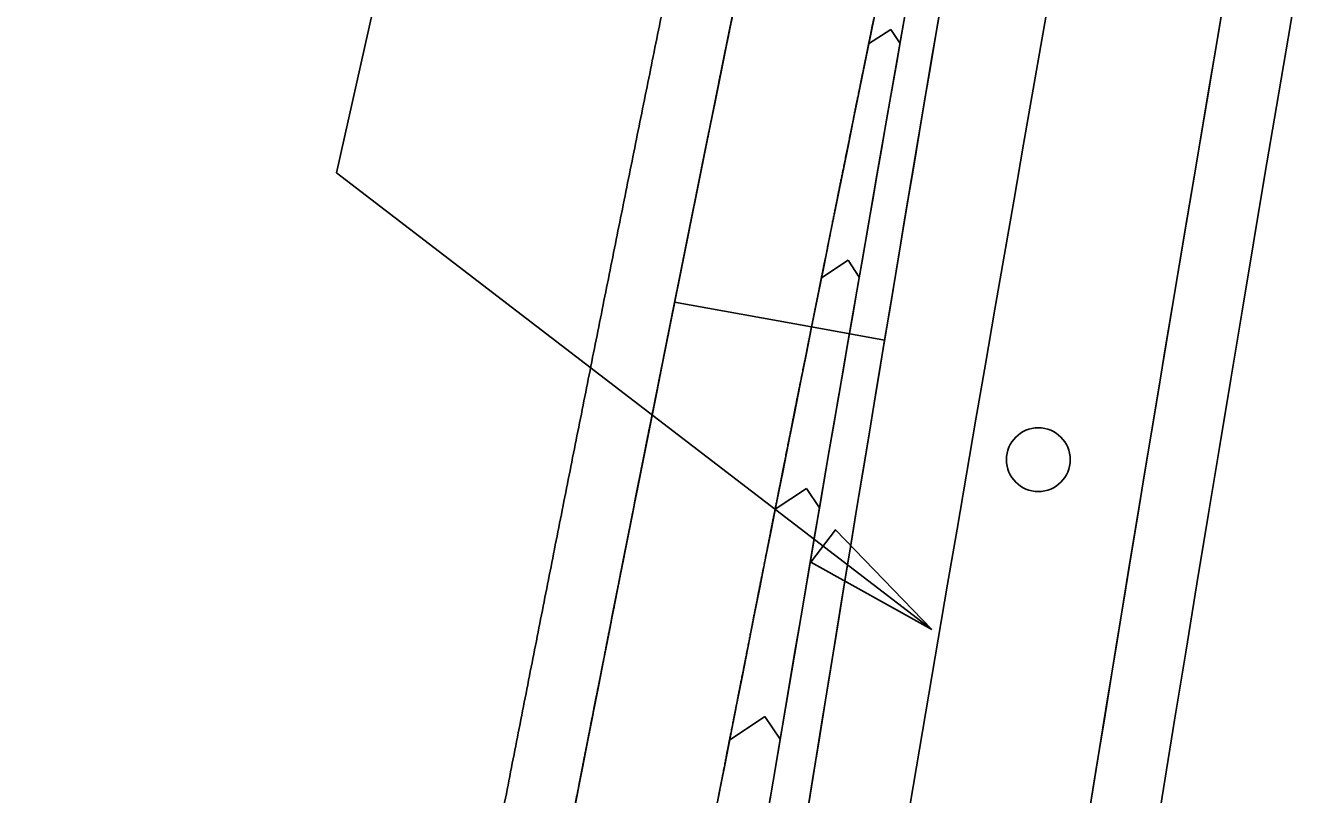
# Model space of a CAD drawing. Extents: x 14104283 to 14120882, y 8635219 to 8671666.
# Drawn here: x 14107950.2 to 14108059.8, y 8640438 to 8640504.3 of the extents above; entities that cross this region are included whole.
import ezdxf

# ---------------------------------------------------------------- set-up
doc = ezdxf.new("R2010")
doc.units = 0
for name, color, linetype in [('Cell', 7, 'Continuous'), ('dsnPaintPlaceBrokenLineWhite', 7, 'Continuous'), ('dsnPaintPlaceChannelizingLaneWhite', 7, 'Continuous'), ('dsnPaintPlaceEdgeLineRightWhite', 7, 'Continuous'), ('dsnShadingPaved', 7, 'Continuous'), ('dsnStgShadingPrevPav', 7, 'Continuous'), ('Text', 7, 'Continuous')]:
    doc.layers.add(name, color=color, linetype=linetype)

msp = doc.modelspace()

# ---------------------------------------------------------------- linework, layer by layer
at = {"layer": 'Cell'}
msp.add_circle((14108037.5, 8640466.84), 2.75, dxfattribs=at)
at = {"layer": 'dsnPaintPlaceBrokenLineWhite'}
msp.add_arc((14117394.14, 8638857.08), 9500, 167.610212, 171.325989, dxfattribs=at)
at = {"layer": 'dsnPaintPlaceChannelizingLaneWhite'}
for p, q in [((14108022.87, 8640502.69), (14108024.77, 8640503.94)), ((14108025.58, 8640502.72), (14108024.77, 8640503.94)), ((14108018.8, 8640482.51), (14108021.1, 8640484.04)), ((14108022.06, 8640482.58), (14108021.1, 8640484.04)), ((14108014.81, 8640462.56), (14108017.51, 8640464.36)), ((14108018.63, 8640462.68), (14108017.51, 8640464.36)), ((14108010.88, 8640442.64), (14108013.92, 8640444.69)), ((14108015.24, 8640442.73), (14108013.92, 8640444.69))]:
    msp.add_line(p, q, dxfattribs=at)
for centre, radius, start, end in [((14117394.14, 8638857.08), 9512, 169.444425, 171.325989), ((14117342.69, 8638609.63), 9510.13, 167.921867, 168.915877)]:
    msp.add_arc(centre, radius, start, end, dxfattribs=at)
at = {"layer": 'dsnPaintPlaceEdgeLineRightWhite'}
for centre, radius, start, end in [((14117342.69, 8638609.63), 9522.13, 167.509575, 168.915877), ((14117350.61, 8638608.07), 9530.2, 168.915826, 170.320937)]:
    msp.add_arc(centre, radius, start, end, dxfattribs=at)
at = {"layer": 'dsnShadingPaved'}
for centre, radius, start, end in [((14117394.14, 8638857.08), 9512, 167.610212, 171.325989), ((14117394.14, 8638857.08), 9500, 167.610212, 171.325989), ((14117342.69, 8638609.63), 9522.13, 167.509575, 168.915877), ((14117342.69, 8638609.63), 9510.13, 167.921867, 168.915877), ((14117350.61, 8638608.07), 9530.2, 168.915826, 170.320937)]:
    msp.add_arc(centre, radius, start, end, dxfattribs=at)
at = {"layer": 'dsnStgShadingPrevPav'}
for p, q in [((14108006.14, 8640480.41), (14108017.94, 8640478.29)), ((14108017.94, 8640478.29), (14108006.14, 8640480.41)), ((14108017.94, 8640478.29), (14108024.25, 8640477.15)), ((14108024.25, 8640477.15), (14108017.94, 8640478.29))]:
    msp.add_line(p, q, dxfattribs=at)
for radius, start, end in [(9488, 167.610212, 172.222077), (9482, 167.610212, 172.222077), (9512, 169.413861, 172.222077), (9512, 169.413861, 170.574102), (9488, 169.413861, 172.222077), (9512, 170.574102, 171.702544)]:
    msp.add_arc((14117407.82, 8638919.35), radius, start, end, dxfattribs=at)
for points, degree in [([(14108040.07, 8640670.33), (14108039.11, 8640666.01), (14108035.79, 8640651.03), (14108029.85, 8640623.7), (14108025.19, 8640602.04), (14108020.26, 8640578.84), (14108015.47, 8640556.04), (14108010.72, 8640533.12), (14108006.03, 8640510.22), (14108001.39, 8640487.29), (14107996.81, 8640464.36), (14107992.28, 8640441.41), (14107987.82, 8640418.46), (14107983.4, 8640395.49), (14107979.05, 8640372.51), (14107974.75, 8640349.53), (14107970.51, 8640326.51), (14107966.33, 8640303.59), (14107962.15, 8640280.24), (14107958.29, 8640258.43), (14107953.48, 8640230.88), (14107950.9, 8640215.75), (14107950.15, 8640211.39)], 2), ([(14107956.07, 8640210.37), (14107957.38, 8640218.06), (14107960.02, 8640233.43), (14107964.04, 8640256.47), (14107968.11, 8640279.5), (14107972.24, 8640302.51), (14107976.42, 8640325.52), (14107980.66, 8640348.51), (14107984.96, 8640371.49), (14107989.32, 8640394.46), (14107993.73, 8640417.41), (14107998.19, 8640440.35), (14108002.71, 8640463.28), (14108007.29, 8640486.2), (14108011.92, 8640509.1), (14108016.61, 8640531.99), (14108021.36, 8640554.87), (14108026.16, 8640577.73), (14108031.01, 8640600.58), (14108035.93, 8640623.41), (14108040.89, 8640646.24), (14108044.25, 8640661.44), (14108045.92, 8640669.04)], 3), ([(14108010.77, 8640503.38), (14108011, 8640504.52), (14108011.23, 8640505.67), (14108011.47, 8640506.81)], 2), ([(14108023.3, 8640504.81), (14108023.22, 8640504.43), (14108023.14, 8640504.05), (14108023.07, 8640503.67)], 2), ([(14108023.07, 8640503.67), (14108023.14, 8640504.05), (14108023.22, 8640504.43), (14108023.3, 8640504.81)], 2), ([(14108023.07, 8640503.67), (14108022.99, 8640503.29), (14108022.91, 8640502.91), (14108022.83, 8640502.52)], 2), ([(14108022.83, 8640502.52), (14108022.91, 8640502.91), (14108022.99, 8640503.29), (14108023.07, 8640503.67)], 2), ([(14108010.3, 8640501.09), (14108010.46, 8640501.85), (14108010.61, 8640502.61), (14108010.77, 8640503.38)], 2), ([(14108022.83, 8640502.52), (14108022.76, 8640502.14), (14108022.68, 8640501.76), (14108022.6, 8640501.38)], 2), ([(14108022.6, 8640501.38), (14108022.68, 8640501.76), (14108022.76, 8640502.14), (14108022.83, 8640502.52)], 2), ([(14108022.6, 8640501.38), (14108022.52, 8640501), (14108022.45, 8640500.62), (14108022.37, 8640500.24)], 2), ([(14108022.37, 8640500.24), (14108022.45, 8640500.62), (14108022.52, 8640501), (14108022.6, 8640501.38)], 2), ([(14108009.38, 8640496.5), (14108009.69, 8640498.03), (14108009.99, 8640499.56), (14108010.3, 8640501.09)], 2), ([(14108022.37, 8640500.24), (14108021.98, 8640498.33), (14108021.6, 8640496.43), (14108021.21, 8640494.52)], 2), ([(14108021.21, 8640494.52), (14108021.6, 8640496.43), (14108021.98, 8640498.33), (14108022.37, 8640500.24)], 2), ([(14108009.15, 8640495.36), (14108009.22, 8640495.74), (14108009.3, 8640496.12), (14108009.38, 8640496.5)], 2), ([(14108008.45, 8640491.92), (14108008.68, 8640493.07), (14108008.91, 8640494.21), (14108009.15, 8640495.36)], 2), ([(14108021.21, 8640494.52), (14108020.52, 8640491.09), (14108019.83, 8640487.66), (14108019.14, 8640484.22)], 2), ([(14108019.14, 8640484.22), (14108019.83, 8640487.66), (14108020.52, 8640491.09), (14108021.21, 8640494.52)], 2), ([(14108007.99, 8640489.63), (14108008.14, 8640490.4), (14108008.3, 8640491.16), (14108008.45, 8640491.92)], 2), ([(14108007.76, 8640488.49), (14108007.84, 8640488.87), (14108007.91, 8640489.25), (14108007.99, 8640489.63)], 2), ([(14108007.53, 8640487.34), (14108007.61, 8640487.72), (14108007.68, 8640488.11), (14108007.76, 8640488.49)], 2), ([(14108007.3, 8640486.2), (14108007.38, 8640486.58), (14108007.45, 8640486.96), (14108007.53, 8640487.34)], 2), ([(14108006.84, 8640483.91), (14108006.99, 8640484.67), (14108007.15, 8640485.43), (14108007.3, 8640486.2)], 2), ([(14108006.38, 8640481.61), (14108006.53, 8640482.38), (14108006.69, 8640483.14), (14108006.84, 8640483.91)], 2), ([(14108019.14, 8640484.22), (14108019.06, 8640483.84), (14108018.98, 8640483.46), (14108018.91, 8640483.08)], 2), ([(14108018.91, 8640483.08), (14108018.98, 8640483.46), (14108019.06, 8640483.84), (14108019.14, 8640484.22)], 2), ([(14108018.91, 8640483.08), (14108018.75, 8640482.32), (14108018.6, 8640481.55), (14108018.45, 8640480.79)], 2), ([(14108018.45, 8640480.79), (14108018.6, 8640481.55), (14108018.75, 8640482.32), (14108018.91, 8640483.08)], 2), ([(14108006.14, 8640480.41), (14108006.22, 8640480.81), (14108006.3, 8640481.21), (14108006.38, 8640481.61)], 2), ([(14108018.45, 8640480.79), (14108018.29, 8640480.03), (14108018.14, 8640479.27), (14108017.99, 8640478.5)], 2), ([(14108017.99, 8640478.5), (14108018.14, 8640479.27), (14108018.29, 8640480.03), (14108018.45, 8640480.79)], 2), ([(14108005.46, 8640477.03), (14108005.69, 8640478.16), (14108005.91, 8640479.28), (14108006.14, 8640480.41)], 2), ([(14108017.99, 8640478.5), (14108017.97, 8640478.43), (14108017.96, 8640478.36), (14108017.94, 8640478.29)], 2), ([(14108017.94, 8640478.29), (14108017.96, 8640478.36), (14108017.97, 8640478.43), (14108017.99, 8640478.5)], 2), ([(14108017.76, 8640477.36), (14108017.68, 8640476.98), (14108017.61, 8640476.6), (14108017.53, 8640476.22)], 2), ([(14108017.53, 8640476.22), (14108017.61, 8640476.6), (14108017.68, 8640476.98), (14108017.76, 8640477.36)], 2), ([(14108017.94, 8640478.29), (14108017.88, 8640477.98), (14108017.82, 8640477.67), (14108017.76, 8640477.36)], 2), ([(14108017.76, 8640477.36), (14108017.82, 8640477.67), (14108017.88, 8640477.98), (14108017.94, 8640478.29)], 2), ([(14108005.23, 8640475.89), (14108005.31, 8640476.27), (14108005.38, 8640476.65), (14108005.46, 8640477.03)], 2), ([(14108017.53, 8640476.22), (14108016.84, 8640472.78), (14108016.16, 8640469.35), (14108015.47, 8640465.92)], 2), ([(14108015.47, 8640465.92), (14108016.16, 8640469.35), (14108016.84, 8640472.78), (14108017.53, 8640476.22)], 2), ([(14108005, 8640474.74), (14108005.08, 8640475.12), (14108005.16, 8640475.5), (14108005.23, 8640475.89)], 2), ([(14108003.63, 8640467.87), (14108004.09, 8640470.16), (14108004.55, 8640472.45), (14108005, 8640474.74)], 2), ([(14108003.4, 8640466.72), (14108003.48, 8640467.1), (14108003.56, 8640467.48), (14108003.63, 8640467.87)], 2), ([(14108002.72, 8640463.28), (14108002.95, 8640464.43), (14108003.18, 8640465.57), (14108003.4, 8640466.72)], 2), ([(14108015.47, 8640465.92), (14108015.4, 8640465.53), (14108015.32, 8640465.15), (14108015.25, 8640464.77)], 2), ([(14108015.25, 8640464.77), (14108015.32, 8640465.15), (14108015.4, 8640465.53), (14108015.47, 8640465.92)], 2), ([(14108015.25, 8640464.77), (14108015.17, 8640464.39), (14108015.09, 8640464.01), (14108015.02, 8640463.63)], 2), ([(14108015.02, 8640463.63), (14108015.09, 8640464.01), (14108015.17, 8640464.39), (14108015.25, 8640464.77)], 2), ([(14108002.49, 8640462.13), (14108002.57, 8640462.52), (14108002.65, 8640462.9), (14108002.72, 8640463.28)], 2), ([(14108015.02, 8640463.63), (14108014.87, 8640462.86), (14108014.71, 8640462.1), (14108014.56, 8640461.34)], 2), ([(14108014.56, 8640461.34), (14108014.71, 8640462.1), (14108014.87, 8640462.86), (14108015.02, 8640463.63)], 2), ([(14108002.27, 8640460.99), (14108002.34, 8640461.37), (14108002.42, 8640461.75), (14108002.49, 8640462.13)], 2), ([(14108002.04, 8640459.84), (14108002.12, 8640460.22), (14108002.19, 8640460.61), (14108002.27, 8640460.99)], 2), ([(14108014.56, 8640461.34), (14108014.41, 8640460.57), (14108014.26, 8640459.81), (14108014.11, 8640459.05)], 2), ([(14108014.11, 8640459.05), (14108014.26, 8640459.81), (14108014.41, 8640460.57), (14108014.56, 8640461.34)], 2), ([(14108001.13, 8640455.26), (14108001.43, 8640456.79), (14108001.74, 8640458.31), (14108002.04, 8640459.84)], 2), ([(14108014.11, 8640459.05), (14108013.5, 8640455.99), (14108012.9, 8640452.94), (14108012.3, 8640449.89)], 2), ([(14108012.3, 8640449.89), (14108012.9, 8640452.94), (14108013.5, 8640455.99), (14108014.11, 8640459.05)], 2), ([(14108000.91, 8640454.11), (14108000.98, 8640454.49), (14108001.06, 8640454.87), (14108001.13, 8640455.26)], 2), ([(14107999.78, 8640448.38), (14108000.15, 8640450.29), (14108000.53, 8640452.2), (14108000.91, 8640454.11)], 2), ([(14108012.3, 8640449.89), (14108011.92, 8640447.98), (14108011.55, 8640446.07), (14108011.17, 8640444.16)], 2), ([(14108011.17, 8640444.16), (14108011.55, 8640446.07), (14108011.92, 8640447.98), (14108012.3, 8640449.89)], 2), ([(14107999.55, 8640447.23), (14107999.63, 8640447.61), (14107999.7, 8640448), (14107999.78, 8640448.38)], 2), ([(14107998.87, 8640443.79), (14107999.1, 8640444.94), (14107999.33, 8640446.09), (14107999.55, 8640447.23)], 2), ([(14107998.2, 8640440.35), (14107998.42, 8640441.5), (14107998.65, 8640442.65), (14107998.87, 8640443.79)], 2), ([(14108011.17, 8640444.16), (14108010.87, 8640442.64), (14108010.57, 8640441.11), (14108010.27, 8640439.58)], 2), ([(14108010.27, 8640439.58), (14108010.57, 8640441.11), (14108010.87, 8640442.64), (14108011.17, 8640444.16)], 2), ([(14107997.98, 8640439.2), (14107998.05, 8640439.59), (14107998.13, 8640439.97), (14107998.2, 8640440.35)], 2), ([(14107997.75, 8640438.06), (14107997.83, 8640438.44), (14107997.9, 8640438.82), (14107997.98, 8640439.2)], 2), ([(14108010.27, 8640439.58), (14108010.2, 8640439.2), (14108010.12, 8640438.82), (14108010.05, 8640438.44)], 2), ([(14108010.05, 8640438.44), (14108010.12, 8640438.82), (14108010.2, 8640439.2), (14108010.27, 8640439.58)], 2), ([(14107995.51, 8640426.59), (14107996.26, 8640430.41), (14107997, 8640434.24), (14107997.75, 8640438.06)], 2), ([(14108010.05, 8640438.44), (14108009.9, 8640437.67), (14108009.75, 8640436.91), (14108009.6, 8640436.15)], 2), ([(14108009.6, 8640436.15), (14108009.75, 8640436.91), (14108009.9, 8640437.67), (14108010.05, 8640438.44)], 2)]:
    msp.add_open_spline(points, degree=degree, dxfattribs=at)
at = {"layer": 'Text'}
msp.add_lwpolyline([(14107980.12, 8640505.54), (14107976.97, 8640491.59), (14108028.32, 8640452.2)], dxfattribs=at)
msp.add_lwpolyline([(14108028.32, 8640452.2), (14108017.87, 8640457.99), (14108020.02, 8640460.8)], close=True, dxfattribs=at)

doc.saveas('drawing.dxf')
